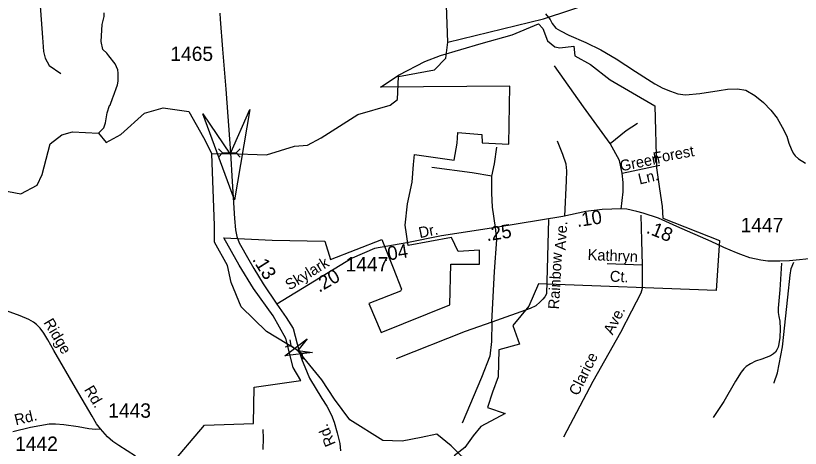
# Model space of a CAD drawing. Extents: x 1547597 to 1699558, y 810033 to 920809.
# Drawn here: x 1580417 to 1587252, y 876630 to 880400 of the extents above; entities that cross this region are included whole.
import ezdxf

# ---------------------------------------------------------------- set-up
doc = ezdxf.new("R2010")
doc.units = 0
for name, color, linetype in [('Exist Boundary Political City Limit New', 7, 'Continuous'), ('Exist Hydrographic Creek Single Shore', 7, 'Continuous'), ('Exist Hydrographic Misc Water Feature', 7, 'Continuous'), ('Exist Road Non-System Type 51', 7, 'Continuous'), ('Exist Road Non-System Type 51 Label', 7, 'Continuous'), ('Exist Road Secondary Mileage Hundredths English Label', 7, 'Continuous'), ('Exist Road Secondary Structure Culvert Attributed CELL', 7, 'Continuous'), ('Exist Road Secondary Structure Culvert CELL', 7, 'Continuous'), ('Exist Road Secondary Structure Pipe Attributed CELL', 7, 'Continuous'), ('Exist Road Secondary Structure Pipe CELL', 7, 'Continuous'), ('Exist Road Secondary Type 51 Attributed', 7, 'Continuous'), ('Exist Road Secondary Type 51 Label', 7, 'Continuous'), ('Exist Road Secondary Type 51 Number Label', 7, 'Continuous'), ('Map Preparation Boundary City Limit Buffer Line', 7, 'Continuous')]:
    doc.layers.add(name, color=color, linetype=linetype)

msp = doc.modelspace()

# ---------------------------------------------------------------- linework, layer by layer
at = {"layer": 'Exist Boundary Political City Limit New'}
for points in [[(1583607.4, 878448.5), (1583704.7, 878203), (1583776.8, 878015.8), (1583767.8, 878000), (1583492.8, 877891.7), (1583601, 877639.7), (1584198.3, 877878.9), (1584207.3, 878235.3), (1584457.5, 878233.1), (1584457.5, 878357.2), (1584270.5, 878344.9), (1584214.2, 878466.7), (1583835.5, 878396.8), (1583810.7, 878575), (1583828.7, 878760), (1583871.5, 878948.2), (1583882.8, 879103.8), (1583889.6, 879189.6), (1584236.7, 879139.9), (1584261.5, 879288.8), (1584268.2, 879381.3), (1584477.9, 879365.5), (1584480.1, 879291.1), (1584712.3, 879279.8), (1584721.2, 879786.4), (1583594.1, 879777.4), (1583756.3, 879884.7), (1583979.5, 879999.8), (1584117, 880051.7), (1584470.8, 880157.7), (1584741.3, 880234.4), (1584971.3, 880329.2), (1585008.5, 880288.7), (1585049, 880180.4), (1585114.4, 880128.5), (1585157.2, 880119.4), (1585279, 880135.2), (1585288, 880049.5), (1585425.5, 879975.1), (1585596.8, 879839.7), (1585984.5, 879614.1), (1585999.3, 879073.8), (1586026.4, 878892.2), (1586048.9, 878736.5), (1586053.4, 878635), (1586549.3, 878441), (1586520, 878004.4), (1584972.1, 878063), (1584886.7, 877867.8), (1584747, 877700.9), (1584805.6, 877538.4), (1584625.3, 877488.8), (1584620.8, 877253), (1584569, 877117.6), (1584526.2, 876984.5), (1584679.4, 876932.6), (1584467.8, 876818.6), (1584402.4, 876737.4), (1584328.1, 876638.1), (1584237.9, 876563.7)], [(1581751.1, 876464.8), (1582061.3, 876831.2), (1582487.5, 876845.6), (1582494.8, 877163.8), (1582899.3, 877221.6), (1582834.3, 877334.9), (1582769.3, 877588), (1582660.9, 877783.3), (1582487.5, 878021.9), (1582364.7, 878224.4), (1582230.6, 878464.1), (1582651.6, 878443.3), (1583108.9, 878434.1), (1583159.4, 878275), (1583607.4, 878448.5)]]:
    msp.add_lwpolyline(points, dxfattribs=at)
at = {"layer": 'Exist Hydrographic Creek Single Shore'}
for points in [[(1584181, 880169.7), (1584171.1, 880487.4), (1584140.5, 881366.3), (1584097.6, 881843.3), (1584184.7, 882181.8), (1584286.7, 882437), (1584265.2, 882798.2), (1584167.5, 883168.1), (1584106.5, 883450.2), (1584116.3, 883887.3)], [(1584181, 880169.7), (1585014, 880371.8), (1585719, 880608.9), (1585915.2, 880691.3), (1586060.4, 880822.9), (1586259.1, 880895.4), (1586527.5, 880940.5), (1586765.6, 881004.4), (1586906.9, 880920), (1587202.5, 880679.4), (1587594.3, 880636.2), (1587695.5, 880648.3), (1587725.8, 880682.6), (1587764.3, 880690.9), (1587824.7, 880689.5), (1587941.6, 880779.4), (1588129.5, 880856.5), (1588192.8, 880892.2), (1588269, 880912.8)], [(1582125.5, 879194.7), (1582274, 879199.8), (1582601, 879188.1), (1582844.3, 879262.7), (1582960, 879272.5), (1583077.7, 879336.6), (1583397.7, 879540.2), (1583679.3, 879621.6), (1583741.5, 879670.7), (1583752.6, 879870.8), (1584065.2, 879928.2), (1584165.3, 880030.3), (1584181, 880169.7)], [(1580059.8, 878922.4), (1580461.5, 878847.1), (1580603.5, 878923.5), (1580646.5, 879014.6), (1580717.5, 879282.3), (1580818.5, 879362.4), (1580910.6, 879386.8), (1581138.8, 879376.1), (1581204.2, 879295.6), (1581333.5, 879365), (1581538.6, 879551.3), (1581701.4, 879596.4), (1581925, 879565), (1582052.5, 879337.4), (1582125.5, 879194.7)], [(1584387.5, 876476.6), (1584209.2, 876650.2), (1584085.2, 876752.3), (1583948.5, 876725), (1583783.7, 876691), (1583615.4, 876697.8), (1583328.5, 876877.6), (1583192.7, 877058.9), (1583082.2, 877227.3), (1582874.1, 877482), (1582601.3, 877649.1), (1582381.5, 877863.2), (1582292.5, 878075.2), (1582261.5, 878223.5), (1582147.5, 878426), (1582147.9, 878570.1), (1582125.5, 879194.7)]]:
    msp.add_lwpolyline(points, dxfattribs=at)
at = {"layer": 'Exist Hydrographic Misc Water Feature'}
msp.add_lwpolyline([(1581138.8, 879376.1), (1581185.8, 879422), (1581200.4, 879465.8), (1581213.5, 879553.7), (1581234.2, 879617.4), (1581238.3, 879621.4), (1581262, 879688.3), (1581267.1, 879693), (1581304.5, 879796.5), (1581308.8, 879828.5), (1581309.7, 879900.4), (1581306, 879928.5), (1581282.6, 879980.8), (1581227.5, 880049.5), (1581211.8, 880073.7), (1581176.2, 880106.1), (1581161.6, 880175.7), (1581170.8, 880322.2), (1581187.7, 880394), (1581188, 880426)], dxfattribs=at)
at = {"layer": 'Exist Road Non-System Type 51'}
for points in [[(1580544.2, 881265.5), (1580576.9, 881049.6), (1580603.7, 880811), (1580620.5, 880604.3), (1580649.1, 880211.2), (1580659.2, 880086.8), (1580672.6, 880029.7), (1580709.6, 879965.9), (1580808.7, 879897)], [(1585031.5, 880416.4), (1585072.7, 880365.7), (1585090.2, 880331.6), (1585123.6, 880291.1), (1585163.4, 880268.4), (1585234.9, 880231.4), (1585382.1, 880167.1), (1585513.2, 880103.3), (1585648.1, 880023.3), (1585816.6, 879912.8), (1585919.7, 879845.3), (1585985.1, 879806.3), (1586054.6, 879769.3), (1586120.3, 879742.3), (1586185.9, 879719.4), (1586251.9, 879710.4), (1586376, 879720.5), (1586544.5, 879748.1), (1586618.8, 879761), (1586704.8, 879761.9), (1586778.7, 879750.8), (1586856, 879705.6), (1586931.1, 879642.4), (1586994.2, 879575.5), (1587049.3, 879506.8), (1587094.1, 879428), (1587133.2, 879351.4), (1587152.1, 879289.1), (1587171.5, 879240.7), (1587189, 879202.5), (1587206.7, 879178.4), (1587236.2, 879153.8), (1587297.7, 879114.9)], [(1585596.1, 879286.7), (1585361.8, 879604.2), (1585110.2, 879961.7)], [(1585596.1, 879286.7), (1585736.2, 879398.2), (1585833.3, 879464)], [(1584566, 879000.9), (1584588.9, 879109.6), (1584608.9, 879255.4)], [(1585201.7, 878651.7), (1585216, 878960.6), (1585218.8, 879049.3), (1585213.1, 879106.5), (1585184.5, 879189.4), (1585136, 879306.7)], [(1585700.2, 879026.9), (1585676.1, 879137.9), (1585596.1, 879286.7)], [(1584566, 879000.9), (1584394.5, 879029.5), (1584043, 879078.1)], [(1585700.2, 879026.9), (1586029.5, 879097.1)], [(1584597.4, 878553.6), (1584571.7, 878732), (1584566, 878852.2), (1584563.2, 878943.7), (1584566, 879000.9)], [(1585690.4, 878714.6), (1585707.6, 878866.2), (1585707.6, 878946.3), (1585700.2, 879026.9)], [(1585863.5, 878661.6), (1585869.6, 878440.6), (1585873.9, 878225.3)], [(1585058.4, 878624.9), (1585040.7, 877976.1), (1585026.2, 877949.1), (1585007.5, 877928.3), (1584984.7, 877905.4), (1584947.3, 877872.2), (1584899.5, 877849.3), (1584565.7, 877728.6)], [(1584565.7, 877728.6), (1584588.8, 878170.4), (1584608.8, 878450.7), (1584597.4, 878553.6)], [(1585873.9, 878225.3), (1585873.9, 878022.8), (1585864, 877983.2), (1585780.6, 877823.9), (1585685.3, 877637.8), (1585443.9, 877212.1), (1585188.5, 876727.5)], [(1585873.9, 878225.3), (1585569.8, 878236.3)], [(1587088.4, 878241.9), (1587073.5, 878010.2), (1587058.6, 877851.9), (1587058, 877814.1), (1587066, 877777.4), (1587074, 877738.4), (1587077.5, 877669.6), (1587073.5, 877596.2), (1587065.4, 877538.9), (1587058.6, 877511.3), (1587048.2, 877488.4), (1587036.8, 877468.9), (1587017.3, 877451.7), (1586990.9, 877435.6), (1586917.5, 877407), (1586863, 877388.6), (1586817.1, 877365.7), (1586781.6, 877343.9), (1586759.8, 877323.2), (1586736.9, 877294.6), (1586686.4, 877215.4), (1586584.9, 877036.5), (1586492.6, 876897.8)], [(1587024.8, 877197.4), (1587024.2, 877202.8), (1587052.8, 877287.7), (1587095.8, 877513.6), (1587144.6, 877947.1), (1587164.1, 878138.7), (1587171, 878197.2), (1587195.6, 878253.3)], [(1584565.7, 877728.6), (1584331.3, 877648.5), (1583731.1, 877408.2)], [(1584565.7, 877728.6), (1584562.8, 877559.8), (1584548.5, 877434), (1584474.2, 877248), (1584305.6, 876847.6)], [(1582572.5, 876620.2), (1582574.6, 876719.2), (1582572.5, 876792.5)]]:
    msp.add_lwpolyline(points, dxfattribs=at)
at = {"layer": 'Exist Road Secondary Structure Culvert Attributed CELL'}
msp.add_lwpolyline([(1582457.8, 879582.8), (1582323.1, 878794.2), (1582045.5, 879544.5), (1582286.1, 879192.5)], close=True, dxfattribs=at)
at = {"layer": 'Exist Road Secondary Structure Culvert CELL'}
for p, q in [((1582182.2, 879240.2), (1582217.1, 879203.4)), ((1582182.2, 879166.5), (1582217.1, 879203.4)), ((1582217.1, 879203.4), (1582338, 879203.4)), ((1582372.9, 879240.2), (1582338, 879203.4)), ((1582372.9, 879166.5), (1582338, 879203.4))]:
    msp.add_line(p, q, dxfattribs=at)
at = {"layer": 'Exist Road Secondary Structure Pipe Attributed CELL'}
msp.add_lwpolyline([(1583003, 877465.9), (1582761, 877436.4), (1582955.9, 877583), (1582874.1, 877482)], close=True, dxfattribs=at)
at = {"layer": 'Exist Road Secondary Structure Pipe CELL'}
for p, q in [((1582805.5, 877574.9), (1582813.6, 877524.8)), ((1582764, 877514), (1582813.6, 877524.8)), ((1582813.6, 877524.8), (1582913.6, 877456.8)), ((1582963.2, 877467.6), (1582913.6, 877456.8)), ((1582921.7, 877406.7), (1582913.6, 877456.8))]:
    msp.add_line(p, q, dxfattribs=at)
at = {"layer": 'Exist Road Secondary Type 51 Attributed'}
for points in [[(1582196, 880422), (1582198.1, 880369.4), (1582217.9, 880106.8), (1582246.8, 879759.7), (1582287, 879204.2), (1582301.6, 878955.4), (1582322.9, 878632.9), (1582331.7, 878534), (1582343.9, 878476.8), (1582363.3, 878419.6), (1582447.2, 878273.2), (1582490.2, 878197.9), (1582572, 878062.2), (1582692.4, 877885.7)], [(1587386.3, 878286.9), (1587157.4, 878262.8), (1587072.5, 878259.4), (1586968.8, 878261.4), (1586909, 878270.4), (1586812.1, 878291), (1586734.8, 878317.8), (1586697, 878332.9), (1586585.6, 878379.6), (1586476.4, 878431.2), (1586176.9, 878564.2), (1586016.4, 878634.9), (1585883.7, 878677.7), (1585828.1, 878694.9), (1585740.4, 878714.2), (1585693.6, 878717), (1585526.4, 878709.9), (1585383, 878692.7), (1585182.3, 878650.2), (1584600, 878553.8), (1584125, 878482.7), (1583823.1, 878420.5), (1583543.4, 878371.6), (1583348.1, 878287.2), (1582692.4, 877885.7)], [(1582692.4, 877885.7), (1582772.3, 877769.6), (1582834.3, 877675.2), (1582886.2, 877473.1), (1582913.3, 877394.2), (1582935.2, 877338.5), (1582977.3, 877240.2), (1583083.4, 877062.4), (1583128.5, 876995.9), (1583169.1, 876917.5), (1583192.4, 876856.9), (1583216.6, 876765.8), (1583241, 876672.5), (1583246.9, 876608.6)], [(1581154.1, 876799.5), (1581119.9, 876844.3), (1581083.6, 876908.9), (1580936.2, 877157.6), (1580748.2, 877482.6), (1580697.2, 877574.4), (1580660.8, 877632), (1580630.9, 877677.9), (1580598.8, 877708.5), (1580572.6, 877728.2), (1580532.5, 877753), (1580455.7, 877783.4), (1580337, 877827.6)], [(1580390.3, 876777), (1580544.8, 876815.2), (1580707.1, 876844.3), (1580763.2, 876844.3), (1580835.3, 876838.4), (1580961.7, 876818.8), (1581053.4, 876803.3), (1581113.3, 876796.2), (1581154.1, 876799.5)], [(1581459.1, 876560.8), (1581314.9, 876652.8), (1581264.1, 876688.3), (1581217, 876731.1), (1581154.1, 876799.5)]]:
    msp.add_lwpolyline(points, dxfattribs=at)
at = {"layer": 'Map Preparation Boundary City Limit Buffer Line'}
for points in [[(1583607.4, 878448.5), (1583704.7, 878203), (1583776.8, 878015.8), (1583767.8, 878000), (1583492.8, 877891.7), (1583601, 877639.7), (1584198.3, 877878.9), (1584207.3, 878235.3), (1584457.5, 878233.1), (1584457.5, 878357.2), (1584270.5, 878344.9), (1584214.2, 878466.7), (1583835.5, 878396.8), (1583810.7, 878575), (1583828.7, 878760), (1583871.5, 878948.2), (1583882.8, 879103.8), (1583889.6, 879189.6), (1584236.7, 879139.9), (1584261.5, 879288.8), (1584268.2, 879381.3), (1584477.9, 879365.5), (1584480.1, 879291.1), (1584712.3, 879279.8), (1584721.2, 879786.4), (1583594.1, 879777.4), (1583756.3, 879884.7), (1583979.5, 879999.8), (1584117, 880051.7), (1584470.8, 880157.7), (1584741.3, 880234.4), (1584971.3, 880329.2), (1585008.5, 880288.7), (1585049, 880180.4), (1585114.4, 880128.5), (1585157.2, 880119.4), (1585279, 880135.2), (1585288, 880049.5), (1585425.5, 879975.1), (1585596.8, 879839.7), (1585984.5, 879614.1), (1585999.3, 879073.8), (1586026.4, 878892.2), (1586048.9, 878736.5), (1586053.4, 878635), (1586549.3, 878441), (1586520, 878004.4), (1584972.1, 878063), (1584886.7, 877867.8), (1584747, 877700.9), (1584805.6, 877538.4), (1584625.3, 877488.8), (1584620.8, 877253), (1584569, 877117.6), (1584526.2, 876984.5), (1584679.4, 876932.6), (1584467.8, 876818.6), (1584402.4, 876737.4), (1584328.1, 876638.1), (1584237.9, 876563.7)], [(1581751.1, 876464.8), (1582061.3, 876831.2), (1582487.5, 876845.6), (1582494.8, 877163.8), (1582899.3, 877221.6), (1582834.3, 877334.9), (1582769.3, 877588), (1582660.9, 877783.3), (1582487.5, 878021.9), (1582364.7, 878224.4), (1582230.6, 878464.1), (1582651.6, 878443.3), (1583108.9, 878434.1), (1583159.4, 878275), (1583607.4, 878448.5)]]:
    msp.add_lwpolyline(points, dxfattribs=at)

# ---------------------------------------------------------------- texts
at = {"layer": 'Exist Road Non-System Type 51 Label'}
for s, rotation, p in [('Forest', 10.33952, (1585979, 879112.5)), ('Green', 11.6638, (1585690.6, 879042.8)), ('Ln.', 13.25808, (1585851.8, 878928.2)), ('Ave.', 86.73834, (1585207.7, 878353.2)), ('Kathryn', 357.58376, (1585397.8, 878271.3)), ('Rainbow', 86.73834, (1585149.1, 877839.3)), ('Ct.', 357.58376, (1585591.3, 878082.8)), ('Ave.', 63.53951, (1585617, 877612.1)), ('Clarice', 63.53951, (1585315.4, 877081))]:
    msp.add_text(s, height=95, rotation=rotation, dxfattribs=at).set_placement(p)
at = {"layer": 'Exist Road Secondary Mileage Hundredths English Label'}
for s, rotation, p in [('.10', 8.50292, (1585309.9, 878557.3)), ('.25', 8.50292, (1584522.4, 878434.3)), ('.18', 337.81604, (1585903, 878509.3)), ('.04', 9.21902, (1583621.3, 878259.1)), ('.13', 302.35788, (1582473.8, 878275.1)), ('.20', 30.0035, (1583060.6, 877984.5))]:
    msp.add_text(s, height=120, rotation=rotation, dxfattribs=at).set_placement(p)
at = {"layer": 'Exist Road Secondary Type 51 Label'}
for s, rotation, p in [('Dr.', 11.6337, (1583937.7, 878460.9)), ('Skylark', 31.58088, (1582801.5, 878003.9)), ('Ridge', 300.55204, (1580656.2, 877726.7)), ('Rd.', 300.55204, (1581009.9, 877142.1)), ('Rd.', 13.55773, (1580418.2, 876829.8)), ('Rd.', 112.75077, (1583206.2, 876668.7))]:
    msp.add_text(s, height=95, rotation=rotation, dxfattribs=at).set_placement(p)
at = {"layer": 'Exist Road Secondary Type 51 Number Label'}
for s, p in [('1465', (1581764.1, 880005.3)), ('1447', (1586732.6, 878513.1)), ('1447', (1583290.7, 878171.2)), ('1443', (1581223.1, 876896.5)), ('1442', (1580411.8, 876607.3))]:
    msp.add_text(s, height=125, dxfattribs=at).set_placement(p)

doc.saveas('drawing.dxf')
